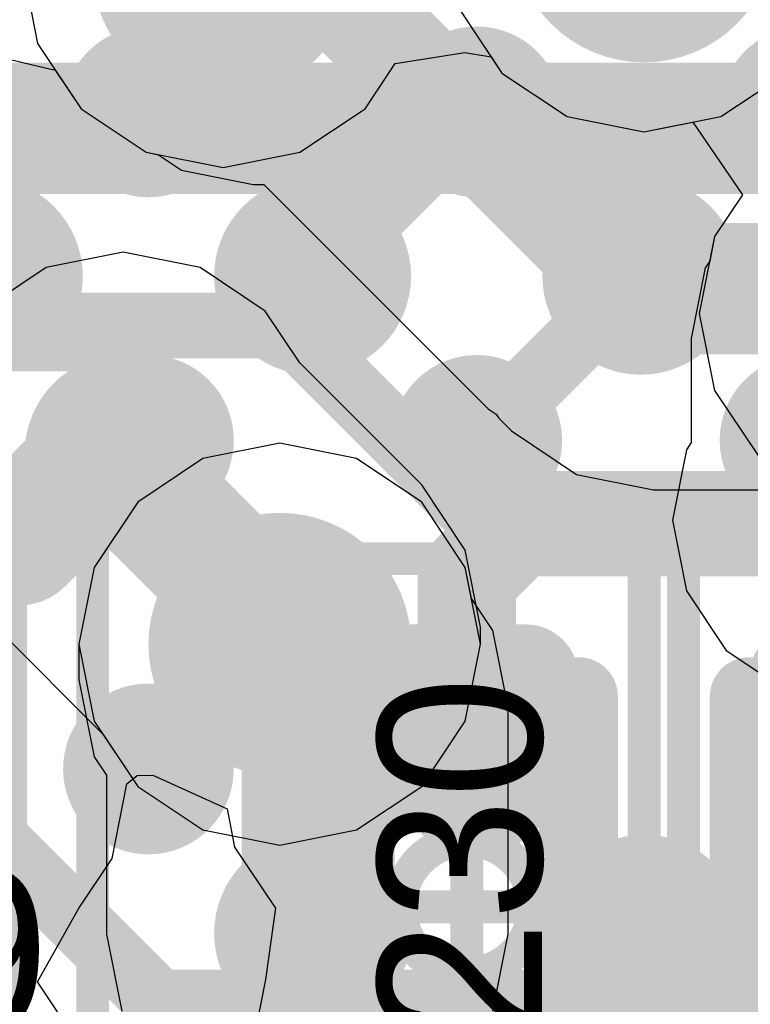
# Model space of a CAD drawing. Header units: millimetres. Extents: x -2 to 68, y -2 to 27.4.
# Tile 433 of 594: x 49.3 to 50.4, y 1.4 to 2.9. Entities that reach past the tile are written whole.
import ezdxf

# ---------------------------------------------------------------- set-up
doc = ezdxf.new("R2010")
doc.units = ezdxf.units.MM
for name, color, linetype in [('BottomLayer', 5, 'Continuous'), ('BottomPaste', 16, 'Continuous'), ('BottomSolder', 6, 'Continuous'), ('DrillGuide', 244, 'Continuous'), ('Mechanical13', 56, 'Continuous'), ('Mechanical15', 56, 'Continuous'), ('Mechanical2', 216, 'Continuous'), ('MidLayer1', 16, 'Continuous'), ('MidLayer2', 76, 'Continuous'), ('MidLayer3', 90, 'Continuous'), ('MidLayer4', 156, 'Continuous'), ('MidLayer5', 130, 'Continuous'), ('MidLayer6', 216, 'Continuous'), ('MidLayer7', 6, 'Continuous'), ('MidLayer8', 54, 'Continuous'), ('MultiLayer', 9, 'Continuous'), ('TopLayer', 1, 'Continuous'), ('TopPaste', 8, 'Continuous'), ('TopSolder', 216, 'Continuous'), ('ViaHoleLayer', 16, 'Continuous')]:
    doc.layers.add(name, color=color, linetype=linetype)

# ---------------------------------------------------------------- blocks, each defined once
blk = doc.blocks.new('CAP_0402_40')
at = {"layer": 'Mechanical13', "const_width": 0.11999976}
for points in [[(0.5299989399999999, 0.27999944), (0.5299989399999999, -0.27999944)], [(-0.5299989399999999, -0.27999944), (0.5299989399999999, -0.27999944)]]:
    blk.add_lwpolyline(points, dxfattribs=at)
at = {"layer": 'Mechanical13', "const_width": 0.05999988}
blk.add_lwpolyline([(0.499999, -0.27999944, 1), (0.55999888, -0.27999944, 1)], format="xyb", close=True, dxfattribs=at)
blk.add_lwpolyline([(0.499999, -0.27999944, 1), (0.55999888, -0.27999944, 1)], format="xyb", close=True, dxfattribs=at)
at = {"layer": 'Mechanical15', "const_width": 0.0499999}
for points in [[(0.90000074, 0.43999912), (0.90000074, -0.43999912)], [(-0.90000074, -0.43999912), (0.90000074, -0.43999912)]]:
    blk.add_lwpolyline(points, dxfattribs=at)
at = {"layer": 'Mechanical15', "const_width": 0.02499868}
blk.add_lwpolyline([(0.8875014, -0.43999912, 1), (0.9125000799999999, -0.43999912, 1)], format="xyb", close=True, dxfattribs=at)
blk.add_lwpolyline([(0.8875014, -0.43999912, 1), (0.9125000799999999, -0.43999912, 1)], format="xyb", close=True, dxfattribs=at)
blk = doc.blocks.new('BGA169C50P13X13_700X700X60_B_102')
at = {"layer": 'BottomLayer', "const_width": 0.0999998}
for points in [[(1.45000218, 2.50000008, 1), (1.55000198, 2.50000008, 1)], [(1.95000118, 2.50000008, 1), (2.05000098, 2.50000008, 1)], [(2.45000018, 2.50000008, 1), (2.54999998, 2.50000008, 1)], [(1.45000218, 2.00000108, 1), (1.55000198, 2.00000108, 1)], [(1.95000118, 2.00000108, 1), (2.05000098, 2.00000108, 1)], [(2.45000018, 2.00000108, 1), (2.54999998, 2.00000108, 1)], [(1.45000218, 1.50000208, 1), (1.55000198, 1.50000208, 1)], [(1.95000118, 1.50000208, 1), (2.05000098, 1.50000208, 1)], [(2.45000018, 1.50000208, 1), (2.54999998, 1.50000208, 1)]]:
    blk.add_lwpolyline(points, format="xyb", close=True, dxfattribs=at)
at = {"layer": 'BottomPaste', "const_width": 0.0999998}
for points in [[(1.45000218, 2.50000008, 1), (1.55000198, 2.50000008, 1)], [(1.95000118, 2.50000008, 1), (2.05000098, 2.50000008, 1)], [(2.45000018, 2.50000008, 1), (2.54999998, 2.50000008, 1)], [(1.45000218, 2.00000108, 1), (1.55000198, 2.00000108, 1)], [(1.95000118, 2.00000108, 1), (2.05000098, 2.00000108, 1)], [(2.45000018, 2.00000108, 1), (2.54999998, 2.00000108, 1)], [(1.45000218, 1.50000208, 1), (1.55000198, 1.50000208, 1)], [(1.95000118, 1.50000208, 1), (2.05000098, 1.50000208, 1)], [(2.45000018, 1.50000208, 1), (2.54999998, 1.50000208, 1)]]:
    blk.add_lwpolyline(points, format="xyb", close=True, dxfattribs=at)
at = {"layer": 'BottomSolder', "const_width": 0.12999974}
for points in [[(1.43500348, 2.50000008, 1), (1.56500068, 2.50000008, 1)], [(1.93500248, 2.50000008, 1), (2.06499968, 2.50000008, 1)], [(2.43500148, 2.50000008, 1), (2.56499868, 2.50000008, 1)], [(1.43500348, 2.00000108, 1), (1.56500068, 2.00000108, 1)], [(1.93500248, 2.00000108, 1), (2.06499968, 2.00000108, 1)], [(2.43500148, 2.00000108, 1), (2.56499868, 2.00000108, 1)], [(1.43500348, 1.50000208, 1), (1.56500068, 1.50000208, 1)], [(1.93500248, 1.50000208, 1), (2.06499968, 1.50000208, 1)], [(2.43500148, 1.50000208, 1), (2.56499868, 1.50000208, 1)]]:
    blk.add_lwpolyline(points, format="xyb", close=True, dxfattribs=at)
blk = doc.blocks.new('CAP_0201_107')
at = {"layer": 'Mechanical13', "const_width": 0.11999976}
for points in [[(-0.31999936, 0.16999966), (-0.31999936, -0.16999966)], [(-0.31999936, 0.16999966), (0.31999936, 0.16999966)], [(0.31999936, 0.16999966), (0.31999936, -0.16999966)], [(-0.31999936, -0.16999966), (0.31999936, -0.16999966)]]:
    blk.add_lwpolyline(points, dxfattribs=at)
at = {"layer": 'Mechanical13', "const_width": 0.05999988}
for points in [[(-0.3499993, 0.16999966, 1), (-0.28999942, 0.16999966, 1)], [(-0.3499993, 0.16999966, 1), (-0.28999942, 0.16999966, 1)], [(0.28999942, 0.16999966, 1), (0.3499993, 0.16999966, 1)], [(0.28999942, 0.16999966, 1), (0.3499993, 0.16999966, 1)], [(-0.3499993, -0.16999966, 1), (-0.28999942, -0.16999966, 1)], [(-0.3499993, -0.16999966, 1), (-0.28999942, -0.16999966, 1)], [(0.28999942, -0.16999966, 1), (0.3499993, -0.16999966, 1)], [(0.28999942, -0.16999966, 1), (0.3499993, -0.16999966, 1)]]:
    blk.add_lwpolyline(points, format="xyb", close=True, dxfattribs=at)
at = {"layer": 'Mechanical15', "const_width": 0.0499999}
for points in [[(-0.5299989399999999, 0.26999946), (-0.5299989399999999, -0.26999946)], [(-0.5299989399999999, 0.26999946), (0.5299989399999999, 0.26999946)], [(0.5299989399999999, 0.26999946), (0.5299989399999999, -0.26999946)], [(0, 0.135001), (0, -0.135001)], [(-0.135001, 0), (0.135001, 0)], [(-0.5299989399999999, -0.26999946), (0.5299989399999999, -0.26999946)]]:
    blk.add_lwpolyline(points, dxfattribs=at)
at = {"layer": 'Mechanical15'}
for points, const_width in [([(-0.54249828, 0.26999946, 1), (-0.5174996, 0.26999946, 1)], 0.02499868), ([(-0.54249828, 0.26999946, 1), (-0.5174996, 0.26999946, 1)], 0.02499868), ([(0.5174996, 0.26999946, 1), (0.54249828, 0.26999946, 1)], 0.02499868), ([(0.5174996, 0.26999946, 1), (0.54249828, 0.26999946, 1)], 0.02499868), ([(-0.01249934, 0.135001, 1), (0.01249934, 0.135001, 1)], 0.02499868), ([(0.10130028, 0, 1), (-0.10130028, 0, 1)], 0.0499999), ([(-0.14750034, 0, 1), (-0.12250166, 0, 1)], 0.02499868), ([(-0.11379962, 0, 1), (-0.08880094, 0, 1)], 0.02499868), ([(0.08880094, 0, 1), (0.11379962, 0, 1)], 0.02499868), ([(0.12250166, 0, 1), (0.14750034, 0, 1)], 0.02499868), ([(-0.01249934, -0.135001, 1), (0.01249934, -0.135001, 1)], 0.02499868), ([(-0.54249828, -0.26999946, 1), (-0.5174996, -0.26999946, 1)], 0.02499868), ([(-0.54249828, -0.26999946, 1), (-0.5174996, -0.26999946, 1)], 0.02499868), ([(0.5174996, -0.26999946, 1), (0.54249828, -0.26999946, 1)], 0.02499868), ([(0.5174996, -0.26999946, 1), (0.54249828, -0.26999946, 1)], 0.02499868)]:
    blk.add_lwpolyline(points, format="xyb", close=True, dxfattribs=dict(at, const_width=const_width))
at = {"layer": 'TopLayer', "const_width": 0.08059928}
for points in [[(-0.3896995, 0.08940038, 1), (-0.30910022, 0.08940038, 1)], [(-0.24090122, 0.08940038, 1), (-0.16030194, 0.08940038, 1)], [(0.16030194, 0.08940038, 1), (0.24090122, 0.08940038, 1)], [(0.30910022, 0.08940038, 1), (0.3896995, 0.08940038, 1)], [(-0.3896995, -0.08940038, 1), (-0.30910022, -0.08940038, 1)], [(-0.24090122, -0.08940038, 1), (-0.16030194, -0.08940038, 1)], [(0.16030194, -0.08940038, 1), (0.24090122, -0.08940038, 1)], [(0.30910022, -0.08940038, 1), (0.3896995, -0.08940038, 1)]]:
    blk.add_lwpolyline(points, format="xyb", close=True, dxfattribs=at)
at = {"layer": 'TopLayer'}
for points in [[(-0.20060158, 0.16999966), (-0.34939986, 0.16999966), (-0.20060158, -0.16999966), (-0.34939986, -0.16999966)], [(0.20060158, -0.16999966), (0.34939986, -0.16999966), (0.20060158, 0.16999966), (0.34939986, 0.16999966)], [(-0.1200023, 0.08940038), (-0.4299991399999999, 0.08940038), (-0.1200023, -0.08940038), (-0.4299991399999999, -0.08940038)], [(0.1200023, -0.08940038), (0.4299991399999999, -0.08940038), (0.1200023, 0.08940038), (0.4299991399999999, 0.08940038)]]:
    blk.add_solid(points, dxfattribs=at)
at = {"layer": 'TopPaste', "const_width": 0.08059928}
for points in [[(-0.3896995, 0.08940038, 1), (-0.30910022, 0.08940038, 1)], [(-0.24090122, 0.08940038, 1), (-0.16030194, 0.08940038, 1)], [(0.16030194, 0.08940038, 1), (0.24090122, 0.08940038, 1)], [(0.30910022, 0.08940038, 1), (0.3896995, 0.08940038, 1)], [(-0.3896995, -0.08940038, 1), (-0.30910022, -0.08940038, 1)], [(-0.24090122, -0.08940038, 1), (-0.16030194, -0.08940038, 1)], [(0.16030194, -0.08940038, 1), (0.24090122, -0.08940038, 1)], [(0.30910022, -0.08940038, 1), (0.3896995, -0.08940038, 1)]]:
    blk.add_lwpolyline(points, format="xyb", close=True, dxfattribs=at)
at = {"layer": 'TopPaste'}
for points in [[(-0.20060158, 0.16999966), (-0.34939986, 0.16999966), (-0.20060158, -0.16999966), (-0.34939986, -0.16999966)], [(0.20060158, -0.16999966), (0.34939986, -0.16999966), (0.20060158, 0.16999966), (0.34939986, 0.16999966)], [(-0.1200023, 0.08940038), (-0.4299991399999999, 0.08940038), (-0.1200023, -0.08940038), (-0.4299991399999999, -0.08940038)], [(0.1200023, -0.08940038), (0.4299991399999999, -0.08940038), (0.1200023, 0.08940038), (0.4299991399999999, 0.08940038)]]:
    blk.add_solid(points, dxfattribs=at)
at = {"layer": 'TopSolder', "const_width": 0.08059928}
for points in [[(-0.3896995, 0.08940038, 1), (-0.30910022, 0.08940038, 1)], [(-0.24090122, 0.08940038, 1), (-0.16030194, 0.08940038, 1)], [(0.16030194, 0.08940038, 1), (0.24090122, 0.08940038, 1)], [(0.30910022, 0.08940038, 1), (0.3896995, 0.08940038, 1)], [(-0.3896995, -0.08940038, 1), (-0.30910022, -0.08940038, 1)], [(-0.24090122, -0.08940038, 1), (-0.16030194, -0.08940038, 1)], [(0.16030194, -0.08940038, 1), (0.24090122, -0.08940038, 1)], [(0.30910022, -0.08940038, 1), (0.3896995, -0.08940038, 1)]]:
    blk.add_lwpolyline(points, format="xyb", close=True, dxfattribs=at)
at = {"layer": 'TopSolder'}
for points in [[(-0.20060158, 0.16999966), (-0.34939986, 0.16999966), (-0.20060158, -0.16999966), (-0.34939986, -0.16999966)], [(0.20060158, -0.16999966), (0.34939986, -0.16999966), (0.20060158, 0.16999966), (0.34939986, 0.16999966)], [(-0.1200023, 0.08940038), (-0.4299991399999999, 0.08940038), (-0.1200023, -0.08940038), (-0.4299991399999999, -0.08940038)], [(0.1200023, -0.08940038), (0.4299991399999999, -0.08940038), (0.1200023, 0.08940038), (0.4299991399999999, 0.08940038)]]:
    blk.add_solid(points, dxfattribs=at)
blk = doc.blocks.new('CAP_0201_108')
at = {"layer": 'Mechanical13', "const_width": 0.11999976}
for points in [[(-0.31999936, 0.16999966), (-0.31999936, -0.16999966)], [(-0.31999936, 0.16999966), (0.31999936, 0.16999966)], [(0.31999936, 0.16999966), (0.31999936, -0.16999966)], [(-0.31999936, -0.16999966), (0.31999936, -0.16999966)]]:
    blk.add_lwpolyline(points, dxfattribs=at)
at = {"layer": 'Mechanical13', "const_width": 0.05999988}
for points in [[(-0.3499993, 0.16999966, 1), (-0.28999942, 0.16999966, 1)], [(-0.3499993, 0.16999966, 1), (-0.28999942, 0.16999966, 1)], [(0.28999942, 0.16999966, 1), (0.3499993, 0.16999966, 1)], [(0.28999942, 0.16999966, 1), (0.3499993, 0.16999966, 1)], [(-0.3499993, -0.16999966, 1), (-0.28999942, -0.16999966, 1)], [(-0.3499993, -0.16999966, 1), (-0.28999942, -0.16999966, 1)], [(0.28999942, -0.16999966, 1), (0.3499993, -0.16999966, 1)], [(0.28999942, -0.16999966, 1), (0.3499993, -0.16999966, 1)]]:
    blk.add_lwpolyline(points, format="xyb", close=True, dxfattribs=at)
at = {"layer": 'Mechanical15', "const_width": 0.0499999}
for points in [[(-0.5299989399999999, 0.26999946), (-0.5299989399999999, -0.26999946)], [(-0.5299989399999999, 0.26999946), (0.5299989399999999, 0.26999946)], [(0.5299989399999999, 0.26999946), (0.5299989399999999, -0.26999946)], [(0, 0.135001), (0, -0.135001)], [(-0.135001, 0), (0.135001, 0)], [(-0.5299989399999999, -0.26999946), (0.5299989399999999, -0.26999946)]]:
    blk.add_lwpolyline(points, dxfattribs=at)
at = {"layer": 'Mechanical15'}
for points, const_width in [([(-0.54249828, 0.26999946, 1), (-0.5174996, 0.26999946, 1)], 0.02499868), ([(-0.54249828, 0.26999946, 1), (-0.5174996, 0.26999946, 1)], 0.02499868), ([(0.5174996, 0.26999946, 1), (0.54249828, 0.26999946, 1)], 0.02499868), ([(0.5174996, 0.26999946, 1), (0.54249828, 0.26999946, 1)], 0.02499868), ([(-0.01249934, 0.135001, 1), (0.01249934, 0.135001, 1)], 0.02499868), ([(0.10130028, 0, 1), (-0.10130028, 0, 1)], 0.0499999), ([(-0.14750034, 0, 1), (-0.12250166, 0, 1)], 0.02499868), ([(-0.11379962, 0, 1), (-0.08880094, 0, 1)], 0.02499868), ([(0.08880094, 0, 1), (0.11379962, 0, 1)], 0.02499868), ([(0.12250166, 0, 1), (0.14750034, 0, 1)], 0.02499868), ([(-0.01249934, -0.135001, 1), (0.01249934, -0.135001, 1)], 0.02499868), ([(-0.54249828, -0.26999946, 1), (-0.5174996, -0.26999946, 1)], 0.02499868), ([(-0.54249828, -0.26999946, 1), (-0.5174996, -0.26999946, 1)], 0.02499868), ([(0.5174996, -0.26999946, 1), (0.54249828, -0.26999946, 1)], 0.02499868), ([(0.5174996, -0.26999946, 1), (0.54249828, -0.26999946, 1)], 0.02499868)]:
    blk.add_lwpolyline(points, format="xyb", close=True, dxfattribs=dict(at, const_width=const_width))
at = {"layer": 'TopLayer', "const_width": 0.08059928}
for points in [[(-0.3896995, 0.08940038, 1), (-0.30910022, 0.08940038, 1)], [(-0.24090122, 0.08940038, 1), (-0.16030194, 0.08940038, 1)], [(0.16030194, 0.08940038, 1), (0.24090122, 0.08940038, 1)], [(0.30910022, 0.08940038, 1), (0.3896995, 0.08940038, 1)], [(-0.3896995, -0.08940038, 1), (-0.30910022, -0.08940038, 1)], [(-0.24090122, -0.08940038, 1), (-0.16030194, -0.08940038, 1)], [(0.16030194, -0.08940038, 1), (0.24090122, -0.08940038, 1)], [(0.30910022, -0.08940038, 1), (0.3896995, -0.08940038, 1)]]:
    blk.add_lwpolyline(points, format="xyb", close=True, dxfattribs=at)
at = {"layer": 'TopLayer'}
for points in [[(-0.20060158, 0.16999966), (-0.34939986, 0.16999966), (-0.20060158, -0.16999966), (-0.34939986, -0.16999966)], [(0.20060158, -0.16999966), (0.34939986, -0.16999966), (0.20060158, 0.16999966), (0.34939986, 0.16999966)], [(-0.1200023, 0.08940038), (-0.4299991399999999, 0.08940038), (-0.1200023, -0.08940038), (-0.4299991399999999, -0.08940038)], [(0.1200023, -0.08940038), (0.4299991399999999, -0.08940038), (0.1200023, 0.08940038), (0.4299991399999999, 0.08940038)]]:
    blk.add_solid(points, dxfattribs=at)
at = {"layer": 'TopPaste', "const_width": 0.08059928}
for points in [[(-0.3896995, 0.08940038, 1), (-0.30910022, 0.08940038, 1)], [(-0.24090122, 0.08940038, 1), (-0.16030194, 0.08940038, 1)], [(0.16030194, 0.08940038, 1), (0.24090122, 0.08940038, 1)], [(0.30910022, 0.08940038, 1), (0.3896995, 0.08940038, 1)], [(-0.3896995, -0.08940038, 1), (-0.30910022, -0.08940038, 1)], [(-0.24090122, -0.08940038, 1), (-0.16030194, -0.08940038, 1)], [(0.16030194, -0.08940038, 1), (0.24090122, -0.08940038, 1)], [(0.30910022, -0.08940038, 1), (0.3896995, -0.08940038, 1)]]:
    blk.add_lwpolyline(points, format="xyb", close=True, dxfattribs=at)
at = {"layer": 'TopPaste'}
for points in [[(-0.20060158, 0.16999966), (-0.34939986, 0.16999966), (-0.20060158, -0.16999966), (-0.34939986, -0.16999966)], [(0.20060158, -0.16999966), (0.34939986, -0.16999966), (0.20060158, 0.16999966), (0.34939986, 0.16999966)], [(-0.1200023, 0.08940038), (-0.4299991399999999, 0.08940038), (-0.1200023, -0.08940038), (-0.4299991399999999, -0.08940038)], [(0.1200023, -0.08940038), (0.4299991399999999, -0.08940038), (0.1200023, 0.08940038), (0.4299991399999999, 0.08940038)]]:
    blk.add_solid(points, dxfattribs=at)
at = {"layer": 'TopSolder', "const_width": 0.08059928}
for points in [[(-0.3896995, 0.08940038, 1), (-0.30910022, 0.08940038, 1)], [(-0.24090122, 0.08940038, 1), (-0.16030194, 0.08940038, 1)], [(0.16030194, 0.08940038, 1), (0.24090122, 0.08940038, 1)], [(0.30910022, 0.08940038, 1), (0.3896995, 0.08940038, 1)], [(-0.3896995, -0.08940038, 1), (-0.30910022, -0.08940038, 1)], [(-0.24090122, -0.08940038, 1), (-0.16030194, -0.08940038, 1)], [(0.16030194, -0.08940038, 1), (0.24090122, -0.08940038, 1)], [(0.30910022, -0.08940038, 1), (0.3896995, -0.08940038, 1)]]:
    blk.add_lwpolyline(points, format="xyb", close=True, dxfattribs=at)
at = {"layer": 'TopSolder'}
for points in [[(-0.20060158, 0.16999966), (-0.34939986, 0.16999966), (-0.20060158, -0.16999966), (-0.34939986, -0.16999966)], [(0.20060158, -0.16999966), (0.34939986, -0.16999966), (0.20060158, 0.16999966), (0.34939986, 0.16999966)], [(-0.1200023, 0.08940038), (-0.4299991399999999, 0.08940038), (-0.1200023, -0.08940038), (-0.4299991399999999, -0.08940038)], [(0.1200023, -0.08940038), (0.4299991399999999, -0.08940038), (0.1200023, 0.08940038), (0.4299991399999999, 0.08940038)]]:
    blk.add_solid(points, dxfattribs=at)

msp = doc.modelspace()

# ---------------------------------------------------------------- linework, layer by layer
at = {"layer": 'BottomLayer', "const_width": 0.0999998}
for points in [[(49.76500334, 2.4749887), (50.01500284, 2.7249882)], [(50.01499775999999, 2.22498666), (50.26499726, 2.47498616)], [(49.76499826, 1.47498562), (49.7650008, 1.47498816)], [(49.76499826, 1.1214354), (49.76499826, 1.47498562)], [(50.27004931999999, 1.47498816), (50.76500134, 1.47498816)]]:
    msp.add_lwpolyline(points, dxfattribs=at)
at = {"layer": 'BottomLayer'}
for points, const_width in [([(49.99000416, 2.7249882, 1), (50.04000152, 2.7249882, 1)], 0.0499999), ([(49.18999813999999, 2.4749887, 1), (49.3399953, 2.4749887, 1)], 0.1499997), ([(49.69000476, 2.4749887, 1), (49.84000192, 2.4749887, 1)], 0.1499997), ([(50.18999868, 2.47498616, 1), (50.33999583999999, 2.47498616, 1)], 0.1499997), ([(49.74000466, 2.4749887, 1), (49.79000202, 2.4749887, 1)], 0.0499999), ([(50.23999857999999, 2.47498616, 1), (50.28999594, 2.47498616, 1)], 0.0499999), ([(49.98999908, 2.22498666, 1), (50.03999644, 2.22498666, 1)], 0.0499999), ([(49.69000222, 1.47498816, 1), (49.83999937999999, 1.47498816, 1)], 0.1499997), ([(50.19505074, 1.47498816, 1), (50.3450479, 1.47498816, 1)], 0.1499997), ([(49.73999958, 1.47498562, 1), (49.78999693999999, 1.47498562, 1)], 0.0499999), ([(49.73999958, 1.47498562, 1), (49.78999693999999, 1.47498562, 1)], 0.0499999), ([(49.74000212, 1.47498816, 1), (49.78999948, 1.47498816, 1)], 0.0499999), ([(50.24505064, 1.47498816, 1), (50.295048, 1.47498816, 1)], 0.0499999)]:
    msp.add_lwpolyline(points, format="xyb", close=True, dxfattribs=dict(at, const_width=const_width))
at = {"layer": 'DrillGuide'}
for points, const_width in [([(49.57865623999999, 2.94600884, 1), (49.67865604, 2.94600884, 1)], 0.0999998), ([(49.74000466, 2.4749887, 1), (49.79000202, 2.4749887, 1)], 0.0499999), ([(50.23999857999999, 2.47498616, 1), (50.28999594, 2.47498616, 1)], 0.0499999), ([(49.45152416, 2.205609, 1), (49.50152152, 2.205609, 1)], 0.0499999), ([(49.6649883, 1.91474344, 1), (49.7649881, 1.91474344, 1)], 0.0999998), ([(49.74000212, 1.47498816, 1), (49.78999948, 1.47498816, 1)], 0.0499999), ([(50.24505064, 1.47498816, 1), (50.295048, 1.47498816, 1)], 0.0499999)]:
    msp.add_lwpolyline(points, format="xyb", close=True, dxfattribs=dict(at, const_width=const_width))
at = {"layer": 'MidLayer1'}
for p, q in [((49.32277918, 2.94600884), (49.34606336, 2.82895548)), ((49.34606336, 2.82895548), (49.41236752, 2.72972022)), ((49.8909467, 2.79856946), (49.9970933, 2.81526488)), ((49.9970933, 2.81526488), (50.03675794, 2.80894282)), ((50.03675794, 2.80894282), (50.05342542, 2.78399494)), ((49.84494476, 2.72972022), (49.8909467, 2.79856946)), ((50.05342542, 2.78399494), (50.15266068, 2.71769078)), ((49.41236752, 2.72972022), (49.51160278, 2.66341606)), ((49.7457095, 2.66341606), (49.84494476, 2.72972022)), ((50.15266068, 2.71769078), (50.26971404, 2.6944066)), ((50.26971404, 2.6944066), (50.34433162, 2.70925036)), ((50.34433162, 2.70925036), (50.41952832, 2.59846572)), ((49.51160278, 2.66341606), (49.62865614, 2.64013188)), ((49.62865614, 2.64013188), (49.7457095, 2.66341606)), ((50.41952832, 2.59846572), (50.37726018, 2.53520448)), ((50.37726018, 2.53520448), (50.36984084, 2.49790204)), ((49.47652283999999, 2.51148596), (49.35946947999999, 2.48820178)), ((49.5935762, 2.48820178), (49.47652283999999, 2.51148596)), ((49.35946947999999, 2.48820178), (49.26023421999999, 2.42189762)), ((49.69281145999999, 2.42189762), (49.5935762, 2.48820178)), ((50.36294727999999, 2.4875871), (50.34160366, 2.38028734)), ((50.36984084, 2.49790204), (50.36294727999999, 2.4875871)), ((49.74556726, 2.34293918), (49.69281145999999, 2.42189762)), ((50.34160366, 2.38028734), (50.34160366, 2.22180404)), ((49.93127682, 2.15722962), (49.74556726, 2.34293918)), ((50.34160366, 2.22180404), (50.33424781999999, 2.21079568)), ((50.33424781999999, 2.21079568), (50.3129042, 2.10349846)), ((49.99758098, 2.05799436), (49.93127682, 2.15722962)), ((50.3129042, 2.10349846), (50.33424781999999, 1.99620124)), ((50.0208677, 1.940941), (49.99758098, 2.05799436)), ((50.33424781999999, 1.99620124), (50.39502748, 1.90523622)), ((49.26023421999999, 1.96311774), (49.44595394, 1.77739802)), ((50.02086516, 1.9409283), (50.0208677, 1.940941)), ((50.02086516, 1.91474344), (50.02086516, 1.9409283)), ((49.99758098, 1.79769008), (50.02086516, 1.91474344)), ((50.39502748, 1.90523622), (50.48599249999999, 1.84445656)), ((49.93127682, 1.69845482), (49.99758098, 1.79769008)), ((49.44595394, 1.77739802), (49.49869958, 1.69845482)), ((49.49869958, 1.69845482), (49.59793483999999, 1.63215066)), ((49.83204156, 1.63215066), (49.93127682, 1.69845482)), ((49.59793483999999, 1.63215066), (49.7149882, 1.60886648)), ((49.7149882, 1.60886648), (49.83204156, 1.63215066))]:
    msp.add_line(p, q, dxfattribs=at)
for points, const_width in [([(50.16971424, 3.00028356, 1), (50.36971384, 3.00028356, 1)], 0.1999996), ([(49.52865634, 2.94600884, 1), (49.72865594, 2.94600884, 1)], 0.1999996), ([(49.40152426, 2.205609, 1), (49.55152141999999, 2.205609, 1)], 0.1499997), ([(49.42652294, 2.205609, 1), (49.52652274, 2.205609, 1)], 0.0999998), ([(49.42652294, 2.17940636, 1), (49.52652274, 2.17940636, 1)], 0.0999998), ([(49.42652294, 2.17940636, 1), (49.52652274, 2.17940636, 1)], 0.0999998), ([(49.6149884, 1.91474344, 1), (49.814988, 1.91474344, 1)], 0.1999996), ([(49.6649883, 1.940941, 1), (49.7649881, 1.940941, 1)], 0.0999998), ([(49.6649883, 1.940941, 1), (49.7649881, 1.940941, 1)], 0.0999998), ([(49.6649883, 1.91474344, 1), (49.7649881, 1.91474344, 1)], 0.0999998)]:
    msp.add_lwpolyline(points, format="xyb", close=True, dxfattribs=dict(at, const_width=const_width))
at = {"layer": 'MidLayer1', "const_width": 0.1999996}
for points in [[(49.47652283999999, 2.17940636), (49.47652283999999, 2.205609)], [(49.47652283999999, 2.17940636), (49.7149882, 1.940941)], [(49.7149882, 1.91474344), (49.7149882, 1.940941)]]:
    msp.add_lwpolyline(points, dxfattribs=at)
at = {"layer": 'MidLayer2'}
for p, q in [((49.22766379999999, 2.8227528), (49.37306356, 2.78854408)), ((49.8909467, 2.79856946), (49.9970933, 2.81526488)), ((49.9970933, 2.81526488), (50.03675794, 2.80894282)), ((50.03675794, 2.80894282), (50.05342542, 2.78399494)), ((49.37306356, 2.78854408), (49.41236752, 2.72972022)), ((49.84494476, 2.72972022), (49.8909467, 2.79856946)), ((50.05342542, 2.78399494), (50.15266068, 2.71769078)), ((49.41236752, 2.72972022), (49.51160278, 2.66341606)), ((49.7457095, 2.66341606), (49.84494476, 2.72972022)), ((50.15266068, 2.71769078), (50.26971404, 2.6944066)), ((50.26971404, 2.6944066), (50.34433162, 2.70925036)), ((50.34433162, 2.70925036), (50.41952832, 2.59846572)), ((49.51160278, 2.66341606), (49.62865614, 2.64013188)), ((49.62865614, 2.64013188), (49.7457095, 2.66341606)), ((50.41952832, 2.59846572), (50.37726018, 2.53520448)), ((50.37726018, 2.53520448), (50.353976, 2.41815112)), ((50.353976, 2.41815112), (50.37726018, 2.30109776)), ((50.37726018, 2.30109776), (50.44356434, 2.2018625)), ((49.7149882, 2.2206204), (49.59793483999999, 2.19733622)), ((49.83204156, 2.19733622), (49.7149882, 2.2206204)), ((49.59793483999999, 2.19733622), (49.49869958, 2.13103206)), ((49.93127682, 2.13103206), (49.83204156, 2.19733622)), ((49.49869958, 2.13103206), (49.43239542, 2.0317968)), ((49.99758098, 2.0317968), (49.93127682, 2.13103206)), ((49.43239542, 2.0317968), (49.40911123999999, 1.91474344)), ((50.02086516, 1.91474344), (49.99758098, 2.0317968)), ((49.40911123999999, 1.91474344), (49.43239542, 1.79769008)), ((49.99758098, 1.79769008), (50.02086516, 1.91474344)), ((49.43239542, 1.79769008), (49.49869958, 1.69845482)), ((49.93127682, 1.69845482), (49.99758098, 1.79769008)), ((49.49869958, 1.69845482), (49.59793483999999, 1.63215066)), ((49.83204156, 1.63215066), (49.93127682, 1.69845482)), ((49.59793483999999, 1.63215066), (49.7149882, 1.60886648)), ((49.7149882, 1.60886648), (49.83204156, 1.63215066))]:
    msp.add_line(p, q, dxfattribs=at)
at = {"layer": 'MidLayer2', "const_width": 0.1999996}
for points in [[(50.16971424, 3.00028356, 1), (50.36971384, 3.00028356, 1)], [(49.52865634, 2.94600884, 1), (49.72865594, 2.94600884, 1)], [(49.6149884, 1.91474344, 1), (49.814988, 1.91474344, 1)]]:
    msp.add_lwpolyline(points, format="xyb", close=True, dxfattribs=at)
at = {"layer": 'MidLayer3'}
for p, q in [((49.32277918, 2.9460063), (49.34606336, 2.82895548)), ((49.34606336, 2.82895548), (49.41236752, 2.72972022)), ((49.8909467, 2.79856946), (49.9970933, 2.81526488)), ((49.9970933, 2.81526488), (50.03675794, 2.80894282)), ((50.03675794, 2.80894282), (50.05342542, 2.78399494)), ((49.84494476, 2.72972022), (49.8909467, 2.79856946)), ((50.05342542, 2.78399494), (50.15266068, 2.71769078)), ((49.41236752, 2.72972022), (49.51160278, 2.66341606)), ((49.7457095, 2.66341606), (49.84494476, 2.72972022)), ((50.15266068, 2.71769078), (50.26971404, 2.6944066)), ((50.26971404, 2.6944066), (50.34433162, 2.70925036)), ((50.34433162, 2.70925036), (50.41952832, 2.59846572)), ((49.51160278, 2.66341606), (49.62865614, 2.64013188)), ((49.62865614, 2.64013188), (49.7457095, 2.66341606)), ((50.41952832, 2.59846572), (50.37726018, 2.53520448)), ((50.37726018, 2.53520448), (50.353976, 2.41815112)), ((50.353976, 2.41815112), (50.37726018, 2.30109776)), ((50.37726018, 2.30109776), (50.44356434, 2.2018625)), ((49.7149882, 2.2206204), (49.59793483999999, 2.19733622)), ((49.83204156, 2.19733622), (49.7149882, 2.2206204)), ((49.59793483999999, 2.19733622), (49.49869958, 2.13103206)), ((49.93127682, 2.13103206), (49.83204156, 2.19733622)), ((49.49869958, 2.13103206), (49.43239542, 2.0317968)), ((49.99758098, 2.0317968), (49.93127682, 2.13103206)), ((49.43239542, 2.0317968), (49.40911123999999, 1.91474344)), ((50.02086516, 1.91474344), (49.99758098, 2.0317968)), ((49.40911123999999, 1.91474344), (49.43239542, 1.79769008)), ((49.99758098, 1.79769008), (50.02086516, 1.91474344)), ((49.43239542, 1.79769008), (49.49869958, 1.69845482)), ((49.93127682, 1.69845482), (49.99758098, 1.79769008)), ((49.49869958, 1.69845482), (49.59793483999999, 1.63215066)), ((49.83204156, 1.63215066), (49.93127682, 1.69845482)), ((49.59793483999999, 1.63215066), (49.7149882, 1.60886648)), ((49.7149882, 1.60886648), (49.83204156, 1.63215066))]:
    msp.add_line(p, q, dxfattribs=at)
at = {"layer": 'MidLayer3', "const_width": 0.1999996}
for points in [[(50.16971424, 3.00028356, 1), (50.36971384, 3.00028356, 1)], [(49.52865634, 2.94600884, 1), (49.72865594, 2.94600884, 1)], [(49.6149884, 1.91474344, 1), (49.814988, 1.91474344, 1)]]:
    msp.add_lwpolyline(points, format="xyb", close=True, dxfattribs=at)
at = {"layer": 'MidLayer4'}
for p, q in [((49.32277918, 2.94600884), (49.34606336, 2.82895548)), ((49.34606336, 2.82895548), (49.41236752, 2.72972022)), ((49.41236752, 2.72972022), (49.51160278, 2.66341606)), ((49.51160278, 2.66341606), (49.53038862, 2.65967972)), ((49.53038862, 2.65967972), (49.56532632, 2.63633458)), ((49.56532632, 2.63633458), (49.6745768, 2.61460234)), ((49.6745768, 2.61460234), (49.69082772, 2.61460234)), ((49.69082772, 2.61460234), (50.03231294, 2.27311712)), ((50.03231294, 2.27311712), (50.0445278, 2.2649561)), ((50.0445278, 2.2649561), (50.04870864, 2.25869754)), ((50.04870864, 2.25869754), (50.06783992, 2.23956626)), ((50.06783992, 2.23956626), (50.16707518, 2.1732621)), ((49.7149882, 2.2206204), (49.59793483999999, 2.19733622)), ((49.83204156, 2.19733622), (49.7149882, 2.2206204)), ((49.59793483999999, 2.19733622), (49.49869958, 2.13103206)), ((49.93127682, 2.13103206), (49.83204156, 2.19733622)), ((50.16707518, 2.1732621), (50.28412854, 2.14997538)), ((50.28412854, 2.14997538), (50.28414124, 2.14997792)), ((50.28414124, 2.14997792), (50.52121722, 2.14997792)), ((49.49869958, 2.13103206), (49.43239542, 2.0317968)), ((49.99758098, 2.0317968), (49.93127682, 2.13103206)), ((49.43239542, 2.0317968), (49.40911123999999, 1.91474344)), ((50.00699168, 1.9844893), (49.99758098, 2.0317968)), ((50.03965608, 1.93560446), (50.00699168, 1.9844893)), ((50.06294026, 1.81854856), (50.03965608, 1.93560446)), ((49.40911123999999, 1.91474344), (49.40911123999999, 1.86063636)), ((49.40911123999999, 1.86063636), (49.4091087, 1.86062366)), ((49.4091087, 1.86062366), (49.43239542, 1.7435703)), ((50.06294026, 1.47344384), (50.06294026, 1.81854856)), ((49.43239542, 1.7435703), (49.45118633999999, 1.71544742)), ((49.45118633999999, 1.71544742), (49.45118633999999, 1.47344384)), ((49.45118633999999, 1.47344384), (49.47447052, 1.35639048)), ((50.03965608, 1.35639048), (50.06294026, 1.47344384))]:
    msp.add_line(p, q, dxfattribs=at)
for points, const_width in [([(50.16971424, 3.00028356, 1), (50.36971384, 3.00028356, 1)], 0.1999996), ([(49.52865634, 2.94600884, 1), (49.72865594, 2.94600884, 1)], 0.1999996), ([(49.63457688, 2.90008818, 1), (49.71457672, 2.90008818, 1)], 0.07999983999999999), ([(49.63457688, 2.90008818, 1), (49.71457672, 2.90008818, 1)], 0.07999983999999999), ([(49.76908004, 2.90008818, 1), (49.84907988, 2.90008818, 1)], 0.07999983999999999), ([(49.76908004, 2.90008818, 1), (49.84907988, 2.90008818, 1)], 0.07999983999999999), ([(49.18999813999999, 2.4749887, 1), (49.3399953, 2.4749887, 1)], 0.1499997), ([(49.69000476, 2.4749887, 1), (49.84000192, 2.4749887, 1)], 0.1499997), ([(50.18999868, 2.47498616, 1), (50.33999583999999, 2.47498616, 1)], 0.1499997), ([(50.21499736, 2.47498616, 1), (50.31499716, 2.47498616, 1)], 0.0999998), ([(50.19418206, 2.47498616, 1), (50.2741819, 2.47498616, 1)], 0.07999983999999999), ([(50.19418206, 2.47498616, 1), (50.2741819, 2.47498616, 1)], 0.07999983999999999), ([(50.23412863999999, 2.45585488, 1), (50.33412844, 2.45585488, 1)], 0.0999998), ([(50.23412863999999, 2.45585488, 1), (50.33412844, 2.45585488, 1)], 0.0999998), ([(50.22499733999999, 2.47498616, 1), (50.30499718, 2.47498616, 1)], 0.07999983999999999), ([(49.6149884, 1.91474344, 1), (49.814988, 1.91474344, 1)], 0.1999996), ([(49.6649883, 1.91474344, 1), (49.7649881, 1.91474344, 1)], 0.0999998), ([(49.6649883, 1.86062366, 1), (49.7649881, 1.86062366, 1)], 0.0999998), ([(49.6649883, 1.86062366, 1), (49.7649881, 1.86062366, 1)], 0.0999998), ([(49.7070634, 1.81854856, 1), (49.8070632, 1.81854856, 1)], 0.0999998), ([(49.7070634, 1.81854856, 1), (49.8070632, 1.81854856, 1)], 0.0999998), ([(49.69000222, 1.47498816, 1), (49.83999937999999, 1.47498816, 1)], 0.1499997), ([(50.19505074, 1.47498816, 1), (50.3450479, 1.47498816, 1)], 0.1499997), ([(49.7070634, 1.47344384, 1), (49.8070632, 1.47344384, 1)], 0.0999998)]:
    msp.add_lwpolyline(points, format="xyb", close=True, dxfattribs=dict(at, const_width=const_width))
for points, const_width in [([(49.62865614, 2.94600884), (49.6745768, 2.90008818)], 0.15999968), ([(49.6745768, 2.90008818), (49.80907996, 2.90008818)], 0.15999968), ([(49.80907996, 2.90008818), (50.23418198, 2.47498616)], 0.15999968), ([(50.26499726, 2.47498616), (50.28412854, 2.45585488)], 0.1999996), ([(50.23418198, 2.47498616), (50.26499726, 2.47498616)], 0.15999968), ([(50.28412854, 2.45585488), (50.6221492, 2.45585488)], 0.1999996), ([(49.7149882, 1.86062366), (49.7149882, 1.91474344)], 0.1999996), ([(49.7149882, 1.86062366), (49.7570633, 1.81854856)], 0.1999996), ([(49.7570633, 1.47344384), (49.7570633, 1.81854856)], 0.1999996)]:
    msp.add_lwpolyline(points, dxfattribs=dict(at, const_width=const_width))
at = {"layer": 'MidLayer5', "const_width": 0.1999996}
for points in [[(50.16971424, 3.00028356, 1), (50.36971384, 3.00028356, 1)], [(49.52865634, 2.94600884, 1), (49.72865594, 2.94600884, 1)], [(49.6149884, 1.91474344, 1), (49.814988, 1.91474344, 1)]]:
    msp.add_lwpolyline(points, format="xyb", close=True, dxfattribs=at)
at = {"layer": 'MidLayer6'}
for points, const_width in [([(50.16971424, 3.00028356, 1), (50.36971384, 3.00028356, 1)], 0.1999996), ([(49.52865634, 2.94600884, 1), (49.72865594, 2.94600884, 1)], 0.1999996), ([(49.69970502, 2.40000028, 1), (49.74970238, 2.40000028, 1)], 0.0499999), ([(49.69970502, 2.40000028, 1), (49.74970238, 2.40000028, 1)], 0.0499999), ([(49.6149884, 1.91474344, 1), (49.814988, 1.91474344, 1)], 0.1999996), ([(50.03155347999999, 2.06815182, 1), (50.08155084, 2.06815182, 1)], 0.0499999), ([(50.03155347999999, 2.06815182, 1), (50.08155084, 2.06815182, 1)], 0.0499999), ([(49.50528833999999, 1.36971532, 1), (49.5552857, 1.36971532, 1)], 0.0499999), ([(49.50528833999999, 1.36971532, 1), (49.5552857, 1.36971532, 1)], 0.0499999)]:
    msp.add_lwpolyline(points, format="xyb", close=True, dxfattribs=dict(at, const_width=const_width))
at = {"layer": 'MidLayer6', "const_width": 0.0999998}
for points in [[(47.28284168, 2.40000028), (49.7247037, 2.40000028)], [(49.7247037, 2.40000028), (50.05655216, 2.06815182)], [(50.05655216, 2.06815182), (50.80482599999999, 2.06815182)], [(49.04748636, 1.85251598), (49.53028702, 1.36971532)], [(49.53028702, 1.36971532), (50.990881, 1.36971532)]]:
    msp.add_lwpolyline(points, dxfattribs=at)
at = {"layer": 'MidLayer7'}
for p, q in [((49.98712126, 2.8832302), (50.05342542, 2.78399494)), ((50.05342542, 2.78399494), (50.15266068, 2.71769078)), ((50.3867674, 2.71769078), (50.48600266, 2.78399494)), ((50.15266068, 2.71769078), (50.26971404, 2.6944066)), ((50.26971404, 2.6944066), (50.3867674, 2.71769078)), ((49.7149882, 2.2206204), (49.59793483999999, 2.19733622)), ((49.83204156, 2.19733622), (49.7149882, 2.2206204)), ((49.59793483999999, 2.19733622), (49.49869958, 2.13103206)), ((49.93127682, 2.13103206), (49.83204156, 2.19733622)), ((49.49869958, 2.13103206), (49.43239542, 2.0317968)), ((49.99758098, 2.0317968), (49.93127682, 2.13103206)), ((49.43239542, 2.0317968), (49.40911123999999, 1.91474344)), ((50.02086516, 1.91474344), (49.99758098, 2.0317968)), ((49.40911123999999, 1.91474344), (49.43239542, 1.79769008)), ((49.99758098, 1.79769008), (50.02086516, 1.91474344)), ((49.43239542, 1.79769008), (49.49869958, 1.69845482)), ((49.93127682, 1.69845482), (49.99758098, 1.79769008)), ((49.49869958, 1.69845482), (49.59793483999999, 1.63215066)), ((49.83204156, 1.63215066), (49.93127682, 1.69845482)), ((49.59793483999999, 1.63215066), (49.7149882, 1.60886648)), ((49.7149882, 1.60886648), (49.83204156, 1.63215066))]:
    msp.add_line(p, q, dxfattribs=at)
at = {"layer": 'MidLayer7', "const_width": 0.1999996}
for points in [[(50.16971424, 3.00028356, 1), (50.36971384, 3.00028356, 1)], [(49.52865634, 2.94600884, 1), (49.72865594, 2.94600884, 1)], [(49.6149884, 1.91474344, 1), (49.814988, 1.91474344, 1)]]:
    msp.add_lwpolyline(points, format="xyb", close=True, dxfattribs=at)
at = {"layer": 'MidLayer8'}
for p, q in [((49.32277918, 2.94600884), (49.34606336, 2.82895548)), ((49.34606336, 2.82895548), (49.41236752, 2.72972022)), ((49.8909467, 2.79856946), (49.9970933, 2.81526488)), ((49.9970933, 2.81526488), (50.03675794, 2.80894282)), ((50.03675794, 2.80894282), (50.05342542, 2.78399494)), ((49.84494476, 2.72972022), (49.8909467, 2.79856946)), ((50.05342542, 2.78399494), (50.15266068, 2.71769078)), ((49.41236752, 2.72972022), (49.51160278, 2.66341606)), ((49.7457095, 2.66341606), (49.84494476, 2.72972022)), ((50.15266068, 2.71769078), (50.26971404, 2.6944066)), ((50.26971404, 2.6944066), (50.34433162, 2.70925036)), ((50.34433162, 2.70925036), (50.41952832, 2.59846572)), ((49.51160278, 2.66341606), (49.62865614, 2.64013188)), ((49.62865614, 2.64013188), (49.7457095, 2.66341606)), ((50.41952832, 2.59846572), (50.37726018, 2.53520448)), ((50.37726018, 2.53520448), (50.353976, 2.41815112)), ((50.353976, 2.41815112), (50.37726018, 2.30109776)), ((50.37726018, 2.30109776), (50.44356434, 2.2018625))]:
    msp.add_line(p, q, dxfattribs=at)
at = {"layer": 'MidLayer8', "const_width": 0.1999996}
for points in [[(50.16971424, 3.00028356, 1), (50.36971384, 3.00028356, 1)], [(49.52865634, 2.94600884, 1), (49.72865594, 2.94600884, 1)], [(49.6149884, 1.91474344, 1), (49.814988, 1.91474344, 1)]]:
    msp.add_lwpolyline(points, format="xyb", close=True, dxfattribs=at)
at = {"layer": 'MultiLayer'}
for points, const_width in [([(50.16971424, 3.00028356, 1), (50.36971384, 3.00028356, 1)], 0.1999996), ([(49.52865634, 2.94600884, 1), (49.72865594, 2.94600884, 1)], 0.1999996), ([(49.18999813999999, 2.4749887, 1), (49.3399953, 2.4749887, 1)], 0.1499997), ([(49.69000476, 2.4749887, 1), (49.84000192, 2.4749887, 1)], 0.1499997), ([(50.18999868, 2.47498616, 1), (50.33999583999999, 2.47498616, 1)], 0.1499997), ([(49.40152426, 2.205609, 1), (49.55152141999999, 2.205609, 1)], 0.1499997), ([(49.6149884, 1.91474344, 1), (49.814988, 1.91474344, 1)], 0.1999996), ([(49.69000222, 1.47498816, 1), (49.83999937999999, 1.47498816, 1)], 0.1499997), ([(50.19505074, 1.47498816, 1), (50.3450479, 1.47498816, 1)], 0.1499997)]:
    msp.add_lwpolyline(points, format="xyb", close=True, dxfattribs=dict(at, const_width=const_width))
at = {"layer": 'TopLayer'}
for p, q in [((49.48220482, 1.70234864), (49.49764801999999, 1.71524676)), ((49.49764801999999, 1.71524676), (49.52190247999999, 1.7153128)), ((49.52190247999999, 1.7153128), (49.63471658, 1.66425118)), ((49.45964454, 1.58892748), (49.48220482, 1.70234864)), ((49.63471658, 1.66425118), (49.6462812, 1.60611566)), ((49.6462812, 1.60611566), (49.70829783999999, 1.51330152)), ((49.40836448, 1.51217884), (49.45964454, 1.58892748)), ((49.34606336, 1.40106146), (49.40836448, 1.51217884)), ((49.70829783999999, 1.51330152), (49.69337788, 1.40436854)), ((49.41254532, 1.30156458), (49.34606336, 1.40106146)), ((49.69337788, 1.40436854), (49.67548103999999, 1.31439666))]:
    msp.add_line(p, q, dxfattribs=at)
for points, const_width in [([(49.09999832, 2.69999968), (51.60000094, 2.69999968)], 0.1999996), ([(49.31749344, 2.07364076), (49.44946168, 2.205609)], 0.1999996), ([(49.44946168, 2.205609), (49.47652283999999, 2.205609)], 0.1999996), ([(48.98363838, 2.07364076), (49.31749344, 2.07364076)], 0.1999996), ([(49.99999905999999, 2.0156297), (50.08786782, 2.10349846)], 0.1499997), ([(50.08786782, 2.10349846), (50.59328971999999, 2.10349846)], 0.1499997), ([(49.99999905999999, 1.78999896), (49.99999905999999, 2.0156297)], 0.1499997)]:
    msp.add_lwpolyline(points, dxfattribs=dict(at, const_width=const_width))
for points, const_width in [([(49.40152426, 2.205609, 1), (49.55152141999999, 2.205609, 1)], 0.1499997), ([(49.39946178, 2.205609, 1), (49.49946158, 2.205609, 1)], 0.0999998), ([(49.39946178, 2.205609, 1), (49.49946158, 2.205609, 1)], 0.0999998), ([(49.42652294, 2.205609, 1), (49.52652274, 2.205609, 1)], 0.0999998), ([(49.26749354, 2.07364076, 1), (49.36749334, 2.07364076, 1)], 0.0999998), ([(49.26749354, 2.07364076, 1), (49.36749334, 2.07364076, 1)], 0.0999998), ([(50.05036726, 2.10349846, 1), (50.12536838, 2.10349846, 1)], 0.07499858), ([(50.05036726, 2.10349846, 1), (50.12536838, 2.10349846, 1)], 0.07499858), ([(49.9624985, 2.0156297, 1), (50.03749962, 2.0156297, 1)], 0.07499858), ([(49.9624985, 2.0156297, 1), (50.03749962, 2.0156297, 1)], 0.07499858), ([(49.9624985, 1.78999896, 1), (50.03749962, 1.78999896, 1)], 0.07499858)]:
    msp.add_lwpolyline(points, format="xyb", close=True, dxfattribs=dict(at, const_width=const_width))
at = {"layer": 'ViaHoleLayer'}
for points, const_width in [([(49.57865623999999, 2.94600884, 1), (49.67865604, 2.94600884, 1)], 0.0999998), ([(49.74000466, 2.4749887, 1), (49.79000202, 2.4749887, 1)], 0.0499999), ([(50.23999857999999, 2.47498616, 1), (50.28999594, 2.47498616, 1)], 0.0499999), ([(49.45152416, 2.205609, 1), (49.50152152, 2.205609, 1)], 0.0499999), ([(49.6649883, 1.91474344, 1), (49.7649881, 1.91474344, 1)], 0.0999998), ([(49.74000212, 1.47498816, 1), (49.78999948, 1.47498816, 1)], 0.0499999), ([(50.24505064, 1.47498816, 1), (50.295048, 1.47498816, 1)], 0.0499999)]:
    msp.add_lwpolyline(points, format="xyb", close=True, dxfattribs=dict(at, const_width=const_width))

# ---------------------------------------------------------------- block references
for name, p, rotation in [('BGA169C50P13X13_700X700X60_B_102', (52.01500138, 4.224990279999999), 180), ('CAP_0402_40', (48.98999853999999, 1.4550009), 90), ('CAP_0201_107', (49.99999905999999, 1.51499824), 90), ('CAP_0201_108', (50.6000004, 1.51499824), 90)]:
    msp.add_blockref(name, p, dxfattribs=dict(rotation=rotation))

# ---------------------------------------------------------------- texts
at = {"layer": 'Mechanical2'}
msp.add_text('C230', height=0.2499995, rotation=90, dxfattribs=at).set_placement((50.1142, 1.0668))
msp.add_text('C119', height=0.2499995, dxfattribs=at).set_placement((48.5648, 1.3208))

doc.saveas('drawing.dxf')
